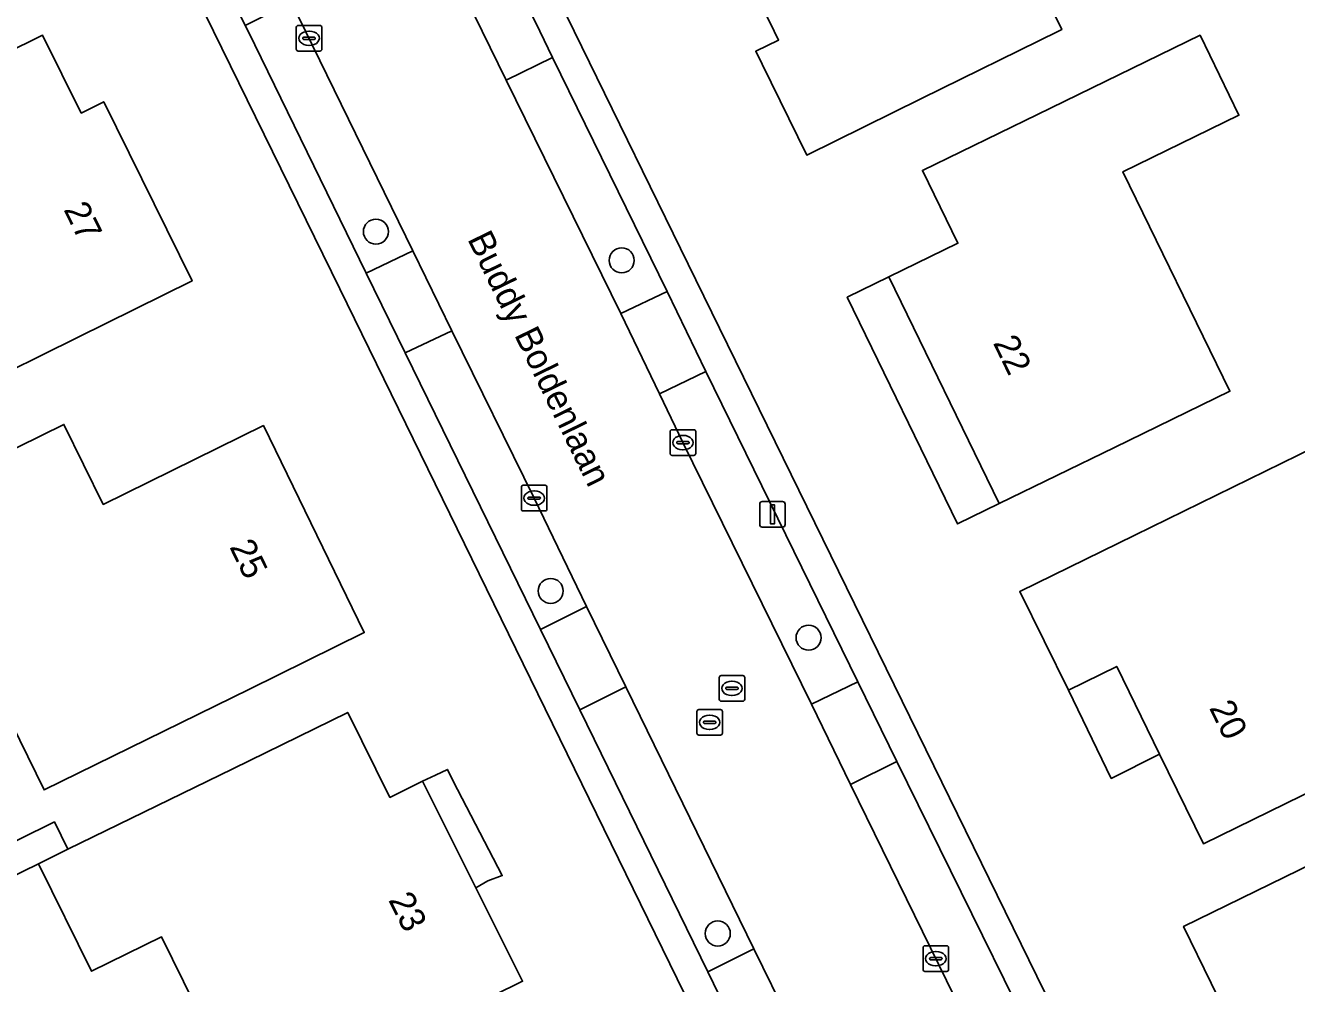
# Model space of a CAD drawing. Extents: x 160455 to 162082, y 388339 to 389736.
# Drawn here: x 160606.38 to 160656.03, y 389212.81 to 389250.23 of the extents above; entities that cross this region are included whole.
import ezdxf

# ---------------------------------------------------------------- set-up
doc = ezdxf.new("R2010")
doc.units = 0
for name, color, linetype in [('IMGEO_Boom', 7, 'Continuous'), ('IMGEO_Erf', 7, 'Continuous'), ('IMGEO_Kolk', 7, 'Continuous'), ('IMGEO_Lichtmast', 7, 'Continuous'), ('IMGEO_Openbare_ruimte_label', 7, 'Continuous'), ('IMGEO_Pand', 7, 'Continuous'), ('IMGEO_Pand_nummerreeks', 7, 'Continuous'), ('IMGEO_Pand_overbouw', 7, 'Continuous'), ('IMGEO_Parkeervlak_open', 7, 'Continuous'), ('IMGEO_Rijbaan_lokaal_gesloten', 7, 'Continuous'), ('IMGEO_Rioolput', 7, 'Continuous'), ('IMGEO_Voetpad_open', 7, 'Continuous')]:
    doc.layers.add(name, color=color, linetype=linetype)

msp = doc.modelspace()

# ---------------------------------------------------------------- linework, layer by layer
at = {"layer": 'IMGEO_Boom'}
for centre in [(160620.071, 389242.173), (160629.671, 389241.053), (160626.898, 389228.141), (160636.971, 389226.315), (160633.424, 389214.763)]:
    msp.add_circle(centre, 0.489, dxfattribs=at)
at = {"layer": 'IMGEO_Erf'}
for points in [[(160618.708, 389268.606), (160627.813, 389250), (160632.561, 389240.296), (160646.195, 389212.463), (160659.1, 389186.029), (160660.56, 389183.089), (160678.005, 389191.833), (160676.861, 389194.242), (160682.461, 389196.902), (160684.112, 389193.427), (160682.056, 389192.45), (160691.863, 389192.737), (160725.28, 389193.626), (160724.604, 389194.964), (160713.416, 389216.926), (160708.883, 389226.189), (160697.231, 389250)], [(160650.888, 389173.962), (160644.997, 389186.036), (160631.834, 389212.986), (160618.655, 389239.938), (160613.732, 389250), (160608.869, 389259.939)]]:
    msp.add_lwpolyline(points, dxfattribs=at)
for points in [[(160636.899, 389245.164), (160635.161, 389248.71), (160634.911, 389249.219), (160635.798, 389249.656), (160635.629, 389250), (160634.484, 389252.326), (160633.597, 389251.889), (160633.354, 389252.382), (160631.606, 389255.925), (160636.093, 389258.132), (160646.122, 389263.065), (160648.105, 389259.032), (160642.662, 389256.354), (160643.983, 389253.669), (160644.872, 389254.106), (160646.861, 389250.064), (160646.731, 389250), (160641.386, 389247.371)], [(160608.408, 389238.038), (160601.565, 389234.657), (160596.607, 389244.692), (160602.563, 389247.635), (160607.045, 389249.849), (160608.561, 389246.806), (160609.441, 389247.244), (160612.89, 389240.252)], [(160649.252, 389244.514), (160653.428, 389235.94), (160648.917, 389233.744), (160644.421, 389231.554), (160640.101, 389240.403), (160642.803, 389241.719), (160641.417, 389244.565), (160645.913, 389246.754), (160652.261, 389249.845), (160653.783, 389246.72)], [(160607.883, 389234.646), (160609.418, 389231.522), (160615.676, 389234.597), (160619.615, 389226.514), (160615.128, 389224.309), (160607.109, 389220.368), (160604.244, 389226.197), (160601.059, 389224.632), (160597.907, 389225.922), (160596.394, 389229), (160603.396, 389232.441)], [(160659.899, 389230.531), (160658.016, 389229.608), (160661.409, 389222.685), (160656.887, 389220.469), (160652.396, 389218.269), (160650.682, 389221.772), (160649.008, 389225.191), (160647.125, 389224.269), (160645.222, 389228.121), (160649.712, 389230.322), (160658.01, 389234.387)], [(160618.971, 389223.394), (160620.619, 389220.078), (160621.888, 389220.709), (160623.972, 389216.549), (160625.801, 389212.899), (160621.319, 389210.685), (160615.147, 389207.635), (160611.689, 389214.634), (160608.963, 389213.287), (160606.887, 389217.488), (160603.787, 389215.973), (160603.267, 389217.025), (160607.512, 389219.123), (160608.042, 389218.052), (160614.479, 389221.199)], [(160665.378, 389207.33), (160661.788, 389205.579), (160657.294, 389203.387), (160655.135, 389207.821), (160656.114, 389208.298), (160654.759, 389211.08), (160653.781, 389210.604), (160651.622, 389215.038), (160656.116, 389217.231), (160664.148, 389221.148), (160666.31, 389216.715), (160661.375, 389214.308), (160662.727, 389211.536), (160663.212, 389211.772)]]:
    msp.add_lwpolyline(points, close=True, dxfattribs=at)
at = {"layer": 'IMGEO_Kolk'}
for p, q in [((160616.959, 389249.299), (160616.959, 389250.151)), ((160617.034, 389250.225), (160617.886, 389250.225)), ((160617.447, 389250.005), (160617.472, 389250.005)), ((160617.96, 389250.151), (160617.96, 389249.299)), ((160617.218, 389249.719), (160617.218, 389249.731)), ((160617.656, 389249.682), (160617.258, 389249.682)), ((160617.261, 389249.768), (160617.659, 389249.768)), ((160617.47, 389249.445), (160617.445, 389249.445)), ((160617.702, 389249.731), (160617.702, 389249.719)), ((160617.886, 389249.225), (160617.034, 389249.225)), ((160631.564, 389233.51), (160631.564, 389234.362)), ((160631.639, 389234.436), (160632.491, 389234.436)), ((160631.866, 389233.979), (160632.264, 389233.979)), ((160632.052, 389234.216), (160632.077, 389234.216)), ((160632.565, 389234.362), (160632.565, 389233.51)), ((160631.823, 389233.93), (160631.823, 389233.942)), ((160632.261, 389233.893), (160631.863, 389233.893)), ((160632.075, 389233.656), (160632.05, 389233.656)), ((160632.307, 389233.942), (160632.307, 389233.93)), ((160632.491, 389233.436), (160631.639, 389233.436)), ((160625.752, 389231.34), (160625.752, 389232.192)), ((160625.827, 389232.266), (160626.679, 389232.266)), ((160626.24, 389232.046), (160626.265, 389232.046)), ((160626.753, 389232.192), (160626.753, 389231.34)), ((160626.011, 389231.76), (160626.011, 389231.772)), ((160626.449, 389231.723), (160626.051, 389231.723)), ((160626.054, 389231.809), (160626.452, 389231.809)), ((160626.263, 389231.486), (160626.238, 389231.486)), ((160626.495, 389231.772), (160626.495, 389231.76)), ((160626.679, 389231.266), (160625.827, 389231.266)), ((160641.442, 389213.355), (160641.442, 389214.207)), ((160641.517, 389214.281), (160642.369, 389214.281)), ((160642.443, 389214.207), (160642.443, 389213.355)), ((160641.701, 389213.775), (160641.701, 389213.787)), ((160642.139, 389213.738), (160641.741, 389213.738)), ((160641.744, 389213.824), (160642.142, 389213.824)), ((160641.93, 389214.061), (160641.955, 389214.061)), ((160642.185, 389213.787), (160642.185, 389213.775)), ((160642.369, 389213.281), (160641.517, 389213.281)), ((160641.953, 389213.501), (160641.928, 389213.501))]:
    msp.add_line(p, q, dxfattribs=at)
for points in [[(160616.959, 389249.299), (160616.959, 389250.151)], [(160617.034, 389250.225), (160617.886, 389250.225)], [(160617.96, 389250.151), (160617.96, 389249.299)], [(160617.886, 389249.225), (160617.034, 389249.225)], [(160631.564, 389233.51), (160631.564, 389234.362)], [(160631.639, 389234.436), (160632.491, 389234.436)], [(160632.565, 389234.362), (160632.565, 389233.51)], [(160632.491, 389233.436), (160631.639, 389233.436)], [(160625.752, 389231.34), (160625.752, 389232.192)], [(160625.827, 389232.266), (160626.679, 389232.266)], [(160626.753, 389232.192), (160626.753, 389231.34)], [(160626.679, 389231.266), (160625.827, 389231.266)], [(160641.442, 389213.355), (160641.442, 389214.207)], [(160641.517, 389214.281), (160642.369, 389214.281)], [(160642.443, 389214.207), (160642.443, 389213.355)], [(160642.369, 389213.281), (160641.517, 389213.281)]]:
    msp.add_lwpolyline(points, dxfattribs=at)
for centre, radius, start, end in [((160617.036, 389250.149), 0.0765, 91.552, 178.448), ((160617.036, 389250.149), 0.0765, 91.552, 178.448), ((160617.884, 389250.149), 0.0765, 1.552, 88.448), ((160617.884, 389250.149), 0.0765, 1.552, 88.448), ((160617.258, 389249.728), 0.0403, 85.8775, 175.7526), ((160617.255, 389249.718), 0.0366, 178.938, 274.7102), ((160617.659, 389249.725), 0.043, 264.8664, 352.4533), ((160617.663, 389249.73), 0.0386, 1.7309, 96.639), ((160617.036, 389249.301), 0.0765, 181.552, 268.448), ((160617.036, 389249.301), 0.0765, 181.552, 268.448), ((160617.884, 389249.301), 0.0765, 271.552, 358.448), ((160617.884, 389249.301), 0.0765, 271.552, 358.448), ((160631.641, 389234.36), 0.0765, 91.552, 178.448), ((160631.641, 389234.36), 0.0765, 91.552, 178.448), ((160631.863, 389233.939), 0.0403, 85.8775, 175.7526), ((160632.268, 389233.941), 0.0386, 1.7309, 96.639), ((160632.489, 389234.36), 0.0765, 1.552, 88.448), ((160632.489, 389234.36), 0.0765, 1.552, 88.448), ((160631.641, 389233.512), 0.0765, 181.552, 268.448), ((160631.641, 389233.512), 0.0765, 181.552, 268.448), ((160631.86, 389233.929), 0.0366, 178.938, 274.7102), ((160632.264, 389233.936), 0.043, 264.8664, 352.4533), ((160632.489, 389233.512), 0.0765, 271.552, 358.448), ((160632.489, 389233.512), 0.0765, 271.552, 358.448), ((160625.829, 389232.19), 0.0765, 91.552, 178.448), ((160625.829, 389232.19), 0.0765, 91.552, 178.448), ((160626.677, 389232.19), 0.0765, 1.552, 88.448), ((160626.677, 389232.19), 0.0765, 1.552, 88.448), ((160626.051, 389231.769), 0.0403, 85.8775, 175.7526), ((160626.048, 389231.759), 0.0366, 178.938, 274.7102), ((160626.452, 389231.766), 0.043, 264.8664, 352.4533), ((160626.456, 389231.771), 0.0386, 1.7309, 96.639), ((160625.829, 389231.342), 0.0765, 181.552, 268.448), ((160625.829, 389231.342), 0.0765, 181.552, 268.448), ((160626.677, 389231.342), 0.0765, 271.552, 358.448), ((160626.677, 389231.342), 0.0765, 271.552, 358.448), ((160641.519, 389214.205), 0.0765, 91.552, 178.448), ((160641.519, 389214.205), 0.0765, 91.552, 178.448), ((160642.367, 389214.205), 0.0765, 1.552, 88.448), ((160642.367, 389214.205), 0.0765, 1.552, 88.448), ((160641.741, 389213.784), 0.0403, 85.8775, 175.7526), ((160641.738, 389213.774), 0.0366, 178.938, 274.7102), ((160642.142, 389213.781), 0.043, 264.8664, 352.4533), ((160642.146, 389213.786), 0.0386, 1.7309, 96.639), ((160641.519, 389213.357), 0.0765, 181.552, 268.448), ((160641.519, 389213.357), 0.0765, 181.552, 268.448), ((160642.367, 389213.357), 0.0765, 271.552, 358.448), ((160642.367, 389213.357), 0.0765, 271.552, 358.448)]:
    msp.add_arc(centre, radius, start, end, dxfattribs=at)
for centre, major_axis, ratio, start_param, end_param in [((160617.446, 389249.725), (-0.387, 0.002), 0.722429, 4.712389, 7.853982), ((160617.471, 389249.725), (-0.39, 0.002), 0.717154, 1.570796, 4.712389), ((160632.051, 389233.936), (-0.387, 0.002), 0.722429, 4.712389, 7.853982), ((160632.076, 389233.936), (-0.39, 0.002), 0.717154, 1.570796, 4.712389), ((160626.239, 389231.766), (-0.387, 0.002), 0.722429, 4.712389, 7.853982), ((160626.264, 389231.766), (-0.39, 0.002), 0.717154, 1.570796, 4.712389), ((160641.929, 389213.781), (-0.387, 0.002), 0.722429, 4.712389, 7.853982), ((160641.954, 389213.781), (-0.39, 0.002), 0.717154, 1.570796, 4.712389)]:
    msp.add_ellipse(centre, major_axis=major_axis, ratio=ratio, start_param=start_param, end_param=end_param, dxfattribs=at)
at = {"layer": 'IMGEO_Lichtmast'}
for p, q in [((160635.064, 389230.733), (160635.064, 389231.533)), ((160635.064, 389231.533), (160635.064, 389230.733)), ((160635.164, 389231.633), (160635.954, 389231.633)), ((160635.954, 389231.633), (160635.164, 389231.633)), ((160636.054, 389231.533), (160636.054, 389230.733)), ((160636.054, 389230.733), (160636.054, 389231.533)), ((160635.954, 389230.633), (160635.164, 389230.633)), ((160635.164, 389230.633), (160635.954, 389230.633))]:
    msp.add_line(p, q, dxfattribs=at)
msp.add_lwpolyline([(160635.484, 389231.508), (160635.634, 389231.508), (160635.634, 389230.758), (160635.484, 389230.758), (160635.484, 389231.508)], dxfattribs=at)
for centre, start, end in [((160635.164, 389231.533), 90, 180), ((160635.164, 389231.533), 90, 180), ((160635.954, 389231.533), 0, 90), ((160635.954, 389231.533), 360, 90), ((160635.164, 389230.733), 180, 270), ((160635.164, 389230.733), 180, 270), ((160635.954, 389230.733), 270, 0), ((160635.954, 389230.733), 270, 0)]:
    msp.add_arc(centre, 0.1, start, end, dxfattribs=at)
at = {"layer": 'IMGEO_Pand'}
for points in [[(160633.354, 389252.382), (160633.597, 389251.889), (160634.484, 389252.326), (160635.629, 389250), (160635.798, 389249.656), (160634.911, 389249.219), (160635.161, 389248.71), (160636.899, 389245.164), (160641.386, 389247.371), (160646.731, 389250), (160646.861, 389250.064), (160644.872, 389254.106), (160643.983, 389253.669), (160642.662, 389256.354), (160648.105, 389259.032), (160646.122, 389263.065), (160636.093, 389258.132), (160631.606, 389255.925)], [(160608.408, 389238.038), (160612.89, 389240.252), (160609.441, 389247.244), (160608.561, 389246.806), (160607.045, 389249.849), (160602.563, 389247.635), (160596.607, 389244.692), (160601.565, 389234.657)], [(160640.101, 389240.403), (160644.421, 389231.554), (160648.917, 389233.744), (160653.428, 389235.94), (160649.252, 389244.514), (160653.783, 389246.72), (160652.261, 389249.845), (160645.913, 389246.754), (160641.417, 389244.565), (160642.803, 389241.719)], [(160615.128, 389224.309), (160619.615, 389226.514), (160615.676, 389234.597), (160609.418, 389231.522), (160607.883, 389234.646), (160603.396, 389232.441), (160596.394, 389229), (160597.907, 389225.922), (160601.059, 389224.632), (160604.244, 389226.197), (160607.109, 389220.368)], [(160650.682, 389221.772), (160652.396, 389218.269), (160656.887, 389220.469), (160661.409, 389222.685), (160658.016, 389229.608), (160659.899, 389230.531), (160658.01, 389234.387), (160649.712, 389230.322), (160645.222, 389228.121), (160647.125, 389224.269), (160649.008, 389225.191)], [(160623.972, 389216.549), (160621.888, 389220.709), (160620.619, 389220.078), (160618.971, 389223.394), (160614.479, 389221.199), (160608.042, 389218.052), (160606.887, 389217.488), (160608.963, 389213.287), (160611.689, 389214.634), (160615.147, 389207.635), (160621.319, 389210.685), (160625.801, 389212.899)], [(160661.375, 389214.308), (160666.31, 389216.715), (160664.148, 389221.148), (160656.116, 389217.231), (160651.622, 389215.038), (160653.781, 389210.604), (160654.759, 389211.08), (160656.114, 389208.298), (160655.135, 389207.821), (160657.294, 389203.387), (160661.788, 389205.579), (160665.378, 389207.33), (160663.212, 389211.772), (160662.727, 389211.536)], [(160608.042, 389218.052), (160607.512, 389219.123), (160603.267, 389217.025), (160603.787, 389215.973), (160606.887, 389217.488)]]:
    msp.add_lwpolyline(points, close=True, dxfattribs=at)
at = {"layer": 'IMGEO_Pand_overbouw'}
for points in [[(160640.101, 389240.403), (160638.484, 389239.613), (160642.795, 389230.758), (160644.421, 389231.554)], [(160647.125, 389224.269), (160648.796, 389220.82), (160650.682, 389221.772), (160649.008, 389225.191)], [(160621.888, 389220.709), (160623.972, 389216.549), (160624.445, 389216.816), (160625.004, 389217.024), (160623.091, 389220.713), (160622.863, 389221.173), (160622.398, 389220.942)]]:
    msp.add_lwpolyline(points, close=True, dxfattribs=at)
at = {"layer": 'IMGEO_Parkeervlak_open'}
for points in [[(160614.963, 389250.229), (160615.075, 389250), (160619.692, 389240.555), (160621.509, 389241.43), (160617.325, 389250), (160616.774, 389251.128)], [(160625.162, 389248.085), (160629.634, 389238.976), (160631.442, 389239.83), (160626.975, 389248.979)], [(160621.214, 389237.441), (160626.497, 389226.634), (160628.299, 389227.528), (160626.252, 389231.766), (160623.042, 389238.298)], [(160638.89, 389224.594), (160632.963, 389236.714), (160631.149, 389235.843), (160632.066, 389233.937), (160637.08, 389223.713)], [(160628.038, 389223.501), (160633.037, 389213.265), (160634.827, 389214.159), (160629.831, 389224.394)], [(160638.615, 389220.583), (160643.611, 389210.371), (160645.44, 389211.271), (160640.415, 389221.48)]]:
    msp.add_lwpolyline(points, close=True, dxfattribs=at)
at = {"layer": 'IMGEO_Rijbaan_lokaal_gesloten'}
for points in [[(160616.774, 389251.128), (160617.325, 389250), (160621.509, 389241.43), (160623.042, 389238.298), (160626.252, 389231.766), (160628.299, 389227.528), (160629.831, 389224.394), (160634.827, 389214.159), (160636.228, 389211.332), (160636.364, 389211.028), (160641.372, 389200.77), (160642.891, 389197.669), (160644.317, 389194.734), (160647.877, 389187.451), (160649.403, 389184.316)], [(160656.518, 389184.041), (160651.678, 389193.917), (160650.14, 389197.055), (160649.798, 389197.764), (160645.126, 389207.275), (160643.611, 389210.371), (160638.615, 389220.583), (160637.08, 389223.713), (160632.066, 389233.937), (160631.149, 389235.843), (160629.634, 389238.976), (160625.162, 389248.085), (160624.222, 389250), (160623.624, 389251.217)]]:
    msp.add_lwpolyline(points, dxfattribs=at)
at = {"layer": 'IMGEO_Rioolput'}
for p, q in [((160633.479, 389223.91), (160633.479, 389224.762)), ((160633.554, 389224.836), (160634.406, 389224.836)), ((160633.967, 389224.616), (160633.992, 389224.616)), ((160634.48, 389224.762), (160634.48, 389223.91)), ((160633.738, 389224.33), (160633.738, 389224.342)), ((160634.176, 389224.293), (160633.778, 389224.293)), ((160633.781, 389224.379), (160634.179, 389224.379)), ((160633.99, 389224.056), (160633.965, 389224.056)), ((160634.222, 389224.342), (160634.222, 389224.33)), ((160634.406, 389223.836), (160633.554, 389223.836)), ((160632.607, 389222.584), (160632.607, 389223.436)), ((160632.682, 389223.51), (160633.534, 389223.51)), ((160632.909, 389223.053), (160633.307, 389223.053)), ((160633.095, 389223.29), (160633.12, 389223.29)), ((160633.608, 389223.436), (160633.608, 389222.584)), ((160632.866, 389223.004), (160632.866, 389223.016)), ((160633.304, 389222.967), (160632.906, 389222.967)), ((160633.118, 389222.73), (160633.093, 389222.73)), ((160633.35, 389223.016), (160633.35, 389223.004)), ((160633.534, 389222.51), (160632.682, 389222.51))]:
    msp.add_line(p, q, dxfattribs=at)
for points in [[(160633.479, 389223.91), (160633.479, 389224.762)], [(160633.554, 389224.836), (160634.406, 389224.836)], [(160634.48, 389224.762), (160634.48, 389223.91)], [(160634.406, 389223.836), (160633.554, 389223.836)], [(160632.607, 389222.584), (160632.607, 389223.436)], [(160632.682, 389223.51), (160633.534, 389223.51)], [(160633.608, 389223.436), (160633.608, 389222.584)], [(160633.534, 389222.51), (160632.682, 389222.51)]]:
    msp.add_lwpolyline(points, dxfattribs=at)
for centre, radius, start, end in [((160633.556, 389224.76), 0.0765, 91.552, 178.448), ((160633.556, 389224.76), 0.0765, 91.552, 178.448), ((160634.404, 389224.76), 0.0765, 1.552, 88.448), ((160634.404, 389224.76), 0.0765, 1.552, 88.448), ((160633.778, 389224.339), 0.0403, 85.8775, 175.7526), ((160633.775, 389224.329), 0.0366, 178.938, 274.7102), ((160634.179, 389224.336), 0.043, 264.8664, 352.4533), ((160634.183, 389224.341), 0.0386, 1.7309, 96.639), ((160633.556, 389223.912), 0.0765, 181.552, 268.448), ((160633.556, 389223.912), 0.0765, 181.552, 268.448), ((160634.404, 389223.912), 0.0765, 271.552, 358.448), ((160634.404, 389223.912), 0.0765, 271.552, 358.448), ((160632.684, 389223.434), 0.0765, 91.552, 178.448), ((160632.684, 389223.434), 0.0765, 91.552, 178.448), ((160632.906, 389223.013), 0.0403, 85.8775, 175.7526), ((160633.311, 389223.015), 0.0386, 1.7309, 96.639), ((160633.532, 389223.434), 0.0765, 1.552, 88.448), ((160633.532, 389223.434), 0.0765, 1.552, 88.448), ((160632.684, 389222.586), 0.0765, 181.552, 268.448), ((160632.684, 389222.586), 0.0765, 181.552, 268.448), ((160632.903, 389223.003), 0.0366, 178.938, 274.7102), ((160633.307, 389223.01), 0.043, 264.8664, 352.4533), ((160633.532, 389222.586), 0.0765, 271.552, 358.448), ((160633.532, 389222.586), 0.0765, 271.552, 358.448)]:
    msp.add_arc(centre, radius, start, end, dxfattribs=at)
for centre, major_axis, ratio, start_param, end_param in [((160633.966, 389224.336), (-0.387, 0.002), 0.722429, 4.712389, 7.853982), ((160633.991, 389224.336), (-0.39, 0.002), 0.717154, 1.570796, 4.712389), ((160633.094, 389223.01), (-0.387, 0.002), 0.722429, 4.712389, 7.853982), ((160633.119, 389223.01), (-0.39, 0.002), 0.717154, 1.570796, 4.712389)]:
    msp.add_ellipse(centre, major_axis=major_axis, ratio=ratio, start_param=start_param, end_param=end_param, dxfattribs=at)
at = {"layer": 'IMGEO_Voetpad_open'}
for points in [[(160660.56, 389183.089), (160659.1, 389186.029), (160646.195, 389212.463), (160632.561, 389240.296), (160627.813, 389250), (160618.708, 389268.606), (160617.272, 389271.48)], [(160647.591, 389183.445), (160646.073, 389186.576), (160641.072, 389196.816), (160639.547, 389199.927), (160634.553, 389210.156), (160633.037, 389213.265), (160628.038, 389223.501), (160626.497, 389226.634), (160621.214, 389237.441), (160619.692, 389240.555), (160615.075, 389250), (160614.963, 389250.229), (160613.438, 389253.337), (160609.949, 389260.462), (160607.699, 389265.057), (160606.168, 389268.191), (160605.394, 389269.769), (160589.99, 389262.282), (160572.982, 389253.961)], [(160616.329, 389269.665), (160616.726, 389269.878), (160619.161, 389264.921), (160619.965, 389263.27), (160621.485, 389260.166), (160625.449, 389252.089), (160626.474, 389250), (160626.975, 389248.979), (160631.442, 389239.83), (160632.963, 389236.714), (160638.89, 389224.594), (160640.415, 389221.48), (160645.44, 389211.271), (160646.96, 389208.162), (160651.948, 389197.931), (160653.474, 389194.81), (160659.44, 389182.61)], [(160570.784, 389251.368), (160589.139, 389260.387), (160600.397, 389265.889), (160604.891, 389268.07), (160608.869, 389259.939), (160613.732, 389250), (160618.655, 389239.938), (160631.834, 389212.986), (160644.997, 389186.036), (160650.888, 389173.962)]]:
    msp.add_lwpolyline(points, dxfattribs=at)
for points in [[(160625.449, 389252.089), (160623.624, 389251.217), (160624.222, 389250), (160625.162, 389248.085), (160626.975, 389248.979), (160626.474, 389250)], [(160621.214, 389237.441), (160623.042, 389238.298), (160621.509, 389241.43), (160619.692, 389240.555)], [(160631.149, 389235.843), (160632.963, 389236.714), (160631.442, 389239.83), (160629.634, 389238.976)], [(160628.038, 389223.501), (160629.831, 389224.394), (160628.299, 389227.528), (160626.497, 389226.634)], [(160638.615, 389220.583), (160640.415, 389221.48), (160638.89, 389224.594), (160637.08, 389223.713)], [(160633.037, 389213.265), (160634.553, 389210.156), (160636.364, 389211.028), (160636.228, 389211.332), (160634.827, 389214.159)]]:
    msp.add_lwpolyline(points, close=True, dxfattribs=at)

# ---------------------------------------------------------------- texts
at = {"layer": 'IMGEO_Openbare_ruimte_label'}
msp.add_text('Buddy Boldenlaan', height=1, rotation=296.0272, dxfattribs=at).set_placement((160623.632, 389241.888))
at = {"layer": 'IMGEO_Pand_nummerreeks'}
for s, rotation, p in [('27', 296.2561, (160607.858, 389243.038)), ('22', 296.0212, (160644.162, 389237.829)), ('25', 295.9809, (160614.336, 389229.861)), ('20', 296.0796, (160652.604, 389223.577)), ('23', 296.6137, (160620.543, 389216.073))]:
    msp.add_text(s, height=1, rotation=rotation, dxfattribs=at).set_placement(p)

doc.saveas('drawing.dxf')
